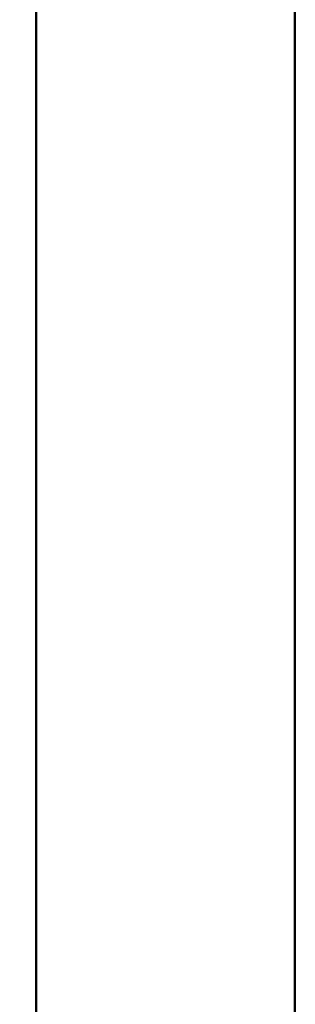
# Model space of a CAD drawing. Header units: millimetres. Extents: x 0 to 2100, y 0 to 1485.
# Tile 622 of 656: x 1760.15 to 1761.41, y 1057.35 to 1061.87. Entities that reach past the tile are written whole.
import ezdxf

# ---------------------------------------------------------------- set-up
doc = ezdxf.new("R2010")
doc.units = ezdxf.units.MM
doc.header["$LTSCALE"] = 5
doc.layers.add('Sichtbar (ISO)', color=7, linetype='Continuous', lineweight=50)

msp = doc.modelspace()

# ---------------------------------------------------------------- linework, layer by layer
at = {"layer": 'Sichtbar (ISO)'}
for points, knots in [([(1760.2226, 1062.5254), (1760.2211, 1034.0432), (1760.2215, 1018.175), (1760.2156, 999.2429), (1760.2149, 997.3118), (1760.2132, 993.3004), (1760.212, 990.9968), (1760.2093, 987.0977), (1760.208, 985.5014), (1760.2047, 982.183), (1760.2013, 979.1131), (1760.1919, 974.0891), (1760.1852, 971.8172), (1760.1716, 968.5382), (1760.1632, 966.6995), (1760.1467, 965.3615)], [-13.636178, -13.636178, -13.636178, -13.636178, -5.224589, -5.224589, -4.26365, -4.26365, -3.218091, -3.218091, -2.389343, -2.389343, -1.529672, -1.529672, -0.494089, -0.494089, -0.000001, -0.000001, -0.000001, -0.000001]), ([(1761.407, 967.8477), (1761.408, 968.4531), (1761.4087, 969.0306), (1761.4097, 970.2606), (1761.41, 970.872), (1761.4106, 972.7019), (1761.4105, 973.9227), (1761.4106, 977.5483), (1761.4112, 979.3871), (1761.4117, 984.1046), (1761.4117, 985.6685), (1761.4118, 988.2948), (1761.4118, 989.2259), (1761.412, 993.2773), (1761.412, 994.8992), (1761.4121, 1000.6318), (1761.4121, 1004.0406), (1761.412, 1024.3281), (1761.4112, 1045.9571), (1761.4104, 1062.0857)], [0.000001, 0.000001, 0.000001, 0.000001, 0.222231, 0.222231, 0.440316, 0.440316, 0.877862, 0.877862, 1.726531, 1.726531, 2.174046, 2.174046, 2.419872, 2.419872, 3.243594, 3.243594, 4.165048, 4.165048, 8.596592, 8.596592, 8.596592, 8.596592])]:
    msp.add_open_spline(points, degree=3, knots=knots, dxfattribs=at)

doc.saveas('drawing.dxf')
